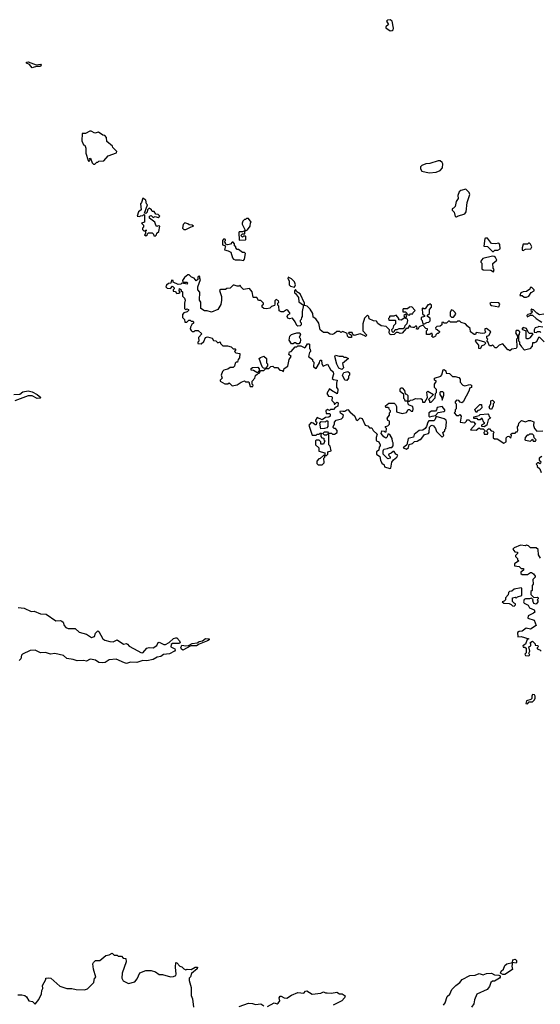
# Model space of a CAD drawing. Extents: x 2494106 to 2685573, y 758056 to 915185.
# Tile 324 of 507: x 2602294 to 2607371, y 878982 to 888578. Entities that reach past the tile are written whole.
import ezdxf

# ---------------------------------------------------------------- set-up
doc = ezdxf.new("R2010")
doc.units = 0

msp = doc.modelspace()

# ---------------------------------------------------------------- linework, layer by layer
at = {"layer": '0CON05XD'}
for points in [[(2605908.3, 888468.3), (2605925, 888472.5), (2605935, 888480), (2605940, 888495), (2605926.7, 888565), (2605908.3, 888578.3), (2605880, 888575), (2605872.5, 888565), (2605889.3, 888530.7), (2605865, 888510), (2605865, 888500), (2605908.3, 888468.3)], [(2602415, 888110), (2602390, 888140), (2602360, 888155), (2602360, 888165), (2602375, 888167.5), (2602455, 888137.5), (2602495, 888143.3), (2602503.3, 888135), (2602495, 888122), (2602457, 888123), (2602425, 888113.8), (2602415, 888110)], [(2603025, 887170), (2603045, 887190), (2603055, 887190), (2603065, 887200), (2603115, 887202.5), (2603157.5, 887252.5), (2603238.3, 887281.7), (2603240, 887295), (2603201.7, 887331.7), (2603200, 887345), (2603145, 887390), (2603141.7, 887431.7), (2603125, 887450), (2603103.3, 887453.3), (2603061.7, 887481.7), (2603025, 887472.5), (2602991.7, 887491.7), (2602978.3, 887491.7), (2602935, 887470), (2602901.7, 887468.3), (2602898.3, 887398.3), (2602915, 887360), (2602930, 887355), (2602937.5, 887325), (2602938.3, 887278.3), (2602960, 887205), (2602965, 887200), (2602978.3, 887201.7), (2602980, 887215), (2602970, 887225), (2602985, 887230), (2603001.7, 887181.7), (2603015, 887170), (2603025, 887170)], [(2606286.4, 887086.4), (2606355, 887093.8), (2606395, 887107.5), (2606417.5, 887135), (2606420, 887175), (2606415, 887187.5), (2606395, 887203.3), (2606375, 887203.3), (2606295, 887178), (2606255, 887173.8), (2606215, 887156.7), (2606203.3, 887145), (2606203.3, 887125), (2606215, 887102.5), (2606286.4, 887086.4)], [(2606555, 886657.5), (2606565, 886662.5), (2606635, 886687.5), (2606646.7, 886705), (2606657.5, 886795), (2606683.3, 886875), (2606677.5, 886895), (2606645, 886927.5), (2606595, 886913.3), (2606579.3, 886900.7), (2606566.7, 886865), (2606570, 886835), (2606550, 886805), (2606541.7, 886758.3), (2606525, 886740), (2606510, 886735), (2606511.7, 886721.7), (2606531.7, 886701.7), (2606541.7, 886661.7), (2606555, 886657.5)], [(2603615, 886470), (2603628.3, 886481.7), (2603631.7, 886498.3), (2603650, 886515), (2603660, 886565), (2603645, 886570), (2603631.7, 886561.7), (2603620, 886575), (2603610, 886605), (2603560, 886645), (2603560, 886665), (2603575, 886670), (2603595, 886650), (2603615, 886660), (2603645, 886650), (2603660, 886665), (2603645, 886680), (2603621.7, 886681.7), (2603605, 886710), (2603585, 886710), (2603580, 886725), (2603555, 886740), (2603540, 886725), (2603538.3, 886701.7), (2603525, 886690), (2603511.7, 886691.7), (2603540, 886775), (2603530, 886785), (2603525, 886820), (2603495, 886840), (2603482.5, 886797.5), (2603472.5, 886785), (2603477.5, 886725), (2603452.5, 886705), (2603440, 886665), (2603465, 886660), (2603473, 886667), (2603495, 886670), (2603505, 886680), (2603510, 886675), (2603510, 886605), (2603480, 886595), (2603500, 886575), (2603500, 886555), (2603490, 886545), (2603490, 886535), (2603505, 886520), (2603520, 886520), (2603525, 886530), (2603530, 886525), (2603520, 886520), (2603520, 886495), (2603511.7, 886481.7), (2603525, 886472.5), (2603538.3, 886481.7), (2603545, 886500), (2603585, 886500), (2603598.3, 886488.3), (2603601.7, 886471.7), (2603615, 886470)], [(2604495, 886520), (2604515, 886530), (2604540, 886565), (2604543, 886597), (2604550, 886605), (2604525, 886640), (2604505, 886640), (2604495, 886630), (2604485, 886630), (2604470, 886615), (2604462.5, 886595), (2604462.5, 886585), (2604490, 886535), (2604490, 886520), (2604495, 886520)], [(2603915, 886532.5), (2603965, 886560), (2603990, 886565), (2603977, 886577), (2603945, 886580), (2603935, 886590), (2603905, 886600), (2603888.3, 886581.7), (2603880, 886545), (2603895, 886532.5), (2603915, 886532.5)], [(2604475, 886230), (2604487.5, 886245), (2604495, 886300), (2604485, 886310), (2604465, 886310), (2604428.3, 886338.3), (2604415, 886340), (2604400, 886355), (2604400, 886365), (2604390, 886375), (2604390, 886395), (2604375, 886410), (2604365, 886410), (2604348.8, 886391.2), (2604325, 886382.5), (2604301.7, 886391.7), (2604300, 886405), (2604290, 886415), (2604300, 886425), (2604300, 886435), (2604295, 886440), (2604281.7, 886438.3), (2604270, 886425), (2604270, 886385), (2604300, 886375), (2604290, 886335), (2604327, 886327), (2604353, 886313), (2604368.3, 886258.3), (2604380, 886245), (2604395, 886237.5), (2604445, 886237.5), (2604475, 886230)], [(2604435, 886430), (2604495, 886432.5), (2604500, 886435), (2604500, 886465), (2604495, 886470), (2604475, 886470), (2604465, 886460), (2604450, 886475), (2604465, 886490), (2604488.3, 886491.7), (2604490, 886520), (2604465, 886510), (2604435, 886510), (2604430, 886505), (2604435, 886430)], [(2606915, 886320), (2606928.3, 886331.7), (2606957, 886333), (2606980, 886345), (2606977, 886387), (2606965, 886400), (2606935, 886393.3), (2606895, 886397.5), (2606855, 886450), (2606835, 886450), (2606830, 886445), (2606821.7, 886371.7), (2606855, 886367.5), (2606905, 886320), (2606915, 886320)], [(2607205, 886330), (2607227, 886343), (2607280, 886345), (2607287.5, 886365), (2607275, 886390), (2607265, 886400), (2607255, 886400), (2607245, 886390), (2607205, 886390), (2607192.5, 886355), (2607193, 886333), (2607205, 886330)], [(2606915, 886120), (2606920, 886145), (2606910, 886155), (2606908.3, 886201.7), (2606947.5, 886235), (2606935, 886260), (2606921.7, 886271.7), (2606905, 886272.5), (2606810.7, 886249.3), (2606790, 886225), (2606790, 886215), (2606800, 886205), (2606801.7, 886151.7), (2606815, 886140), (2606887, 886137), (2606915, 886120)], [(2604782.5, 885805), (2604778.3, 885791.7), (2604748.3, 885781.7), (2604731.7, 885768.3), (2604705, 885760), (2604675, 885762.5), (2604660, 885775), (2604660, 885795), (2604670, 885805), (2604670, 885815), (2604645, 885840), (2604621.7, 885841.7), (2604605, 885870), (2604575, 885870), (2604570, 885875), (2604560, 885925), (2604535, 885960), (2604475, 885950), (2604450, 885975), (2604445, 885990), (2604435, 885980), (2604415, 885980), (2604385, 885992.5), (2604375, 885990), (2604347, 885963), (2604313, 885957), (2604301.7, 885948.3), (2604255, 885950), (2604241.7, 885938.3), (2604261.7, 885881.7), (2604262.5, 885845), (2604256.4, 885803.6), (2604227.5, 885755), (2604165, 885727.5), (2604121.7, 885741.7), (2604095, 885740), (2604060, 885765), (2604060, 885825), (2604047.5, 885845), (2604051.7, 885921.7), (2604030, 885945), (2604030, 885975), (2604057.5, 886045), (2604050, 886055), (2604050, 886075), (2604045, 886080), (2604031.7, 886068.3), (2604030, 886045), (2604015, 886032.5), (2603995, 886060), (2603968.3, 886068.3), (2603945, 886090), (2603935, 886090), (2603900, 886065), (2603880, 886035), (2603885, 886020), (2603925, 886020), (2603930, 886015), (2603928.3, 886001.7), (2603875, 886010), (2603865, 886000), (2603838.3, 885998.3), (2603791.7, 886021.7), (2603790, 886035), (2603775, 886040), (2603768.3, 886011.7), (2603745, 886007.5), (2603725, 885990), (2603720, 885975), (2603733, 885963), (2603765, 885960), (2603785, 885980), (2603800, 885965), (2603800, 885955), (2603790, 885945), (2603791.7, 885931.7), (2603808.3, 885928.3), (2603825, 885910), (2603847, 885913), (2603858.3, 885921.7), (2603850, 885935), (2603851.7, 885958.3), (2603870, 885945), (2603870, 885935), (2603880, 885925), (2603882.5, 885885), (2603900, 885865), (2603907.5, 885845), (2603900, 885815), (2603900, 885765), (2603915, 885750), (2603925, 885760), (2603940, 885755), (2603940, 885745), (2603928.3, 885731.7), (2603895, 885720), (2603880, 885705), (2603882.5, 885675), (2603900, 885655), (2603905, 885630), (2603925, 885630), (2603941.7, 885648.3), (2603955, 885650), (2603965, 885640), (2603985, 885640), (2603990, 885635), (2603988.3, 885621.7), (2603971.7, 885608.3), (2603958.3, 885581.7), (2603957.5, 885565), (2603965, 885550), (2603975, 885540), (2603995, 885540), (2604005, 885550), (2604035, 885550), (2604070, 885515), (2604038.3, 885481.7), (2604040, 885445), (2604030, 885435), (2604031.7, 885421.7), (2604065, 885420), (2604088.3, 885441.7), (2604105, 885480), (2604125, 885487.5), (2604170, 885475), (2604185, 885450), (2604207, 885447), (2604225, 885430), (2604248.3, 885438.3), (2604251.7, 885421.7), (2604275, 885400), (2604319.3, 885399.3), (2604355, 885390), (2604375, 885370), (2604395, 885370), (2604400, 885365), (2604390, 885345), (2604403, 885333), (2604440, 885325), (2604437, 885283), (2604423, 885267), (2604418.3, 885241.7), (2604405, 885240), (2604395, 885230), (2604388.3, 885201.7), (2604375, 885190), (2604345, 885190), (2604325, 885172.5), (2604285, 885162.5), (2604271.7, 885148.3), (2604260, 885115), (2604267.5, 885085), (2604250, 885065), (2604250, 885055), (2604295, 885030), (2604325, 885030), (2604337.5, 885037.5), (2604365, 885010), (2604415, 885020), (2604453, 885047), (2604485, 885060), (2604495, 885050), (2604528.3, 885048.3), (2604541.7, 885001.7), (2604568.3, 885001.7), (2604570, 885015), (2604560, 885025), (2604560, 885055), (2604587, 885083), (2604595, 885110), (2604611.7, 885128.3), (2604628.3, 885131.7), (2604640, 885145), (2604641.7, 885158.3), (2604675, 885160), (2604690, 885175), (2604690, 885180), (2604671.7, 885181.7), (2604660, 885195), (2604630, 885275), (2604643, 885287), (2604675, 885297.5), (2604700, 885275), (2604700, 885235), (2604710, 885225), (2604710, 885205), (2604690, 885180), (2604725, 885180), (2604741.7, 885198.3), (2604761.7, 885201.7), (2604775, 885190), (2604807.5, 885187.5), (2604831.7, 885161.7), (2604855, 885160), (2604865, 885150), (2604871.7, 885178.3), (2604908.3, 885201.7), (2604923, 885267), (2604940, 885295), (2604920, 885315), (2604925, 885340), (2604940, 885345), (2604981.7, 885388.3), (2604995, 885390), (2605005, 885400), (2605035, 885400), (2605075, 885380), (2605080, 885385), (2605101.7, 885418.3), (2605115, 885420), (2605120, 885415), (2605120, 885375), (2605127, 885367), (2605130, 885345), (2605120, 885335), (2605110, 885295), (2605150, 885265), (2605150, 885255), (2605161.7, 885241.7), (2605160, 885195), (2605185, 885180), (2605217, 885233), (2605220, 885255), (2605225, 885260), (2605238.3, 885258.3), (2605240, 885225), (2605251.7, 885201.7), (2605295, 885220), (2605325, 885170), (2605350, 885145), (2605352.5, 885125), (2605342.5, 885082.5), (2605355, 885070), (2605390, 885065), (2605382.5, 885035), (2605382.5, 884995), (2605397, 884977), (2605397.5, 884965), (2605388.3, 884931.7), (2605333, 884963), (2605315, 884980), (2605287.5, 884935), (2605305, 884910), (2605337.5, 884905), (2605342.5, 884895), (2605338.3, 884868.3), (2605360, 884845), (2605361.7, 884831.7), (2605368.3, 884831.7), (2605385, 884850), (2605400, 884845), (2605395, 884810), (2605371.7, 884798.3), (2605355, 884780), (2605325, 884780), (2605315, 884770), (2605295, 884780), (2605280, 884765), (2605281.7, 884741.7), (2605315, 884740), (2605320, 884735), (2605320, 884715), (2605307, 884703), (2605275, 884700), (2605245, 884680), (2605195, 884700), (2605180, 884675), (2605180, 884665), (2605190, 884655), (2605185, 884630), (2605175, 884630), (2605157, 884647), (2605135, 884652.5), (2605112.5, 884625), (2605145, 884530), (2605185, 884530), (2605195, 884540), (2605215, 884540), (2605225, 884550), (2605235, 884550), (2605240, 884545), (2605230, 884535), (2605230, 884515), (2605241.7, 884501.7), (2605258.3, 884498.3), (2605260, 884485), (2605270, 884475), (2605255, 884440), (2605231.7, 884441.7), (2605230, 884465), (2605215, 884480), (2605185, 884480), (2605180, 884475), (2605180, 884435), (2605210, 884405), (2605211.7, 884371.7), (2605268.3, 884358.3), (2605270, 884330), (2605285, 884330), (2605300, 884345), (2605300, 884365), (2605330, 884375), (2605321.7, 884421.7), (2605310, 884435), (2605310, 884535), (2605295, 884540), (2605285, 884530), (2605265, 884530), (2605250, 884545), (2605265, 884560), (2605295, 884560), (2605305, 884550), (2605335, 884550), (2605345, 884540), (2605365, 884540), (2605390, 884555), (2605390, 884575), (2605375, 884592.5), (2605360, 884595), (2605350, 884605), (2605350, 884615), (2605362.5, 884635), (2605363, 884657), (2605380, 884675), (2605431.7, 884688.3), (2605445, 884700), (2605450, 884725), (2605423.3, 884743.3), (2605420, 884755), (2605423, 884767), (2605445, 884762.5), (2605465, 884762.5), (2605483, 884777), (2605495, 884777.5), (2605512.5, 884755), (2605563, 884713), (2605575, 884677.5), (2605587, 884673), (2605613.6, 884696.4), (2605632.5, 884692.5), (2605662.5, 884625), (2605688.3, 884618.3), (2605705, 884600), (2605729.3, 884599.3), (2605742.5, 884575), (2605778.8, 884538.8), (2605770, 884505), (2605770.7, 884480.7), (2605773.3, 884473.3), (2605795, 884463.3), (2605810, 884435), (2605810, 884425), (2605798.3, 884411.7), (2605796.1, 884383.9), (2605772.5, 884365), (2605772.5, 884345), (2605805, 884320), (2605812.5, 884285), (2605827, 884257), (2605848.3, 884238.3), (2605851.7, 884221.7), (2605905, 884203.3), (2605912.5, 884207.5), (2605923.9, 884266.1), (2605940.7, 884289.3), (2605972.5, 884315), (2605980, 884335), (2605963.6, 884343.6), (2605945, 884370), (2605935, 884370), (2605917, 884353), (2605892.5, 884345), (2605890, 884335), (2605907, 884317), (2605907.5, 884305), (2605885, 884297.5), (2605840, 884345), (2605838, 884375), (2605845, 884392.5), (2605881.7, 884398.3), (2605905, 884410), (2605921.7, 884408.3), (2605937.5, 884425), (2605937.5, 884455), (2605928.3, 884468.3), (2605927.5, 884495), (2605908.3, 884528.3), (2605895, 884540), (2605885, 884540), (2605877.5, 884512.5), (2605865, 884500), (2605845, 884512.5), (2605817.5, 884545), (2605825, 884570), (2605847, 884567), (2605855, 884560), (2605868.3, 884561.7), (2605870, 884595), (2605860, 884605), (2605860, 884615), (2605885, 884620), (2605900, 884635), (2605900, 884665), (2605883.3, 884673.3), (2605877.5, 884695), (2605900, 884725), (2605900, 884745), (2605910, 884755), (2605910, 884765), (2605900, 884775), (2605898.3, 884788.3), (2605885, 884800), (2605865, 884800), (2605860, 884815), (2605895, 884840), (2605945, 884840), (2605958.3, 884828.3), (2605967, 884807), (2605970, 884755), (2606025, 884740), (2606065, 884750), (2606081.7, 884778.3)], [(2604975, 885970), (2604982.5, 885995), (2604972.5, 886025), (2604945, 886052.5), (2604911.7, 886068.3), (2604910, 886055), (2604921.7, 886031.7), (2604923, 885993), (2604935, 885980), (2604975, 885970)], [(2607408.3, 885438.3), (2607365, 885480), (2607355, 885480), (2607335, 885440), (2607315, 885430), (2607295, 885430), (2607290, 885395), (2607268.3, 885371.7), (2607218.3, 885358.3), (2607190, 885385), (2607187, 885397), (2607170, 885415), (2607170, 885435), (2607160, 885445), (2607160, 885505), (2607167, 885513), (2607170, 885535), (2607155, 885550), (2607135, 885550), (2607130, 885525), (2607150, 885495), (2607150, 885475), (2607140, 885465), (2607142.5, 885385), (2607135, 885372.5), (2607093, 885367), (2607075, 885350), (2607065, 885360), (2607055, 885360), (2607005, 885420), (2606970, 885405), (2606945, 885380), (2606931.7, 885381.7), (2606905, 885410), (2606895, 885400), (2606875, 885400), (2606858.3, 885438.3), (2606850, 885445), (2606860, 885465), (2606850, 885475), (2606850, 885495), (2606868.3, 885501.7), (2606887.5, 885535), (2606845, 885570), (2606830, 885565), (2606830, 885545), (2606840, 885535), (2606827, 885523), (2606805, 885520), (2606745, 885530), (2606738.3, 885511.7), (2606725, 885510), (2606690, 885535), (2606688.3, 885568.3), (2606660, 885590), (2606640, 885615), (2606598.3, 885628.3), (2606585, 885640), (2606565, 885640), (2606555, 885630), (2606495, 885630), (2606485, 885640), (2606475, 885640), (2606455, 885620), (2606435, 885620), (2606425, 885630), (2606411.7, 885628.3), (2606410, 885605), (2606395, 885590), (2606363, 885587), (2606350, 885575), (2606351.7, 885561.7), (2606365, 885560), (2606388.3, 885538.3), (2606388.3, 885531.7), (2606375, 885520), (2606365, 885520), (2606351.7, 885508.3), (2606350, 885495), (2606325, 885480), (2606310, 885495), (2606320, 885505), (2606315, 885520), (2606305, 885520), (2606295, 885510), (2606261.7, 885511.7), (2606260, 885545), (2606270, 885555), (2606270, 885565), (2606255, 885570), (2606225, 885600), (2606190, 885585), (2606175, 885560), (2606160, 885565), (2606170, 885575), (2606165, 885590), (2606155, 885590), (2606141.7, 885578.3), (2606128.3, 885578.3), (2606113, 885583), (2606095, 885600), (2606090, 885585), (2606075, 885570), (2606061.7, 885568.3), (2606025, 885522.5), (2606005, 885520), (2605985, 885530), (2605965, 885530), (2605955, 885520), (2605945, 885510), (2605915, 885507.5), (2605905, 885512.5), (2605897.5, 885525), (2605900, 885555), (2605868.3, 885588.3), (2605820, 885595), (2605787, 885617), (2605775, 885640), (2605745, 885642.5), (2605701.7, 885661.7), (2605700, 885685), (2605685, 885700), (2605655, 885670), (2605640, 885615), (2605640, 885545), (2605680, 885505), (2605665, 885490), (2605658.3, 885498.3), (2605615, 885517.5), (2605555, 885500), (2605541.7, 885511.7), (2605535, 885530), (2605505, 885530), (2605501.7, 885521.7), (2605530, 885505), (2605528.3, 885481.7), (2605505, 885480), (2605490, 885495), (2605488.3, 885518.3), (2605445, 885540), (2605425, 885530), (2605415, 885540), (2605385, 885540), (2605365, 885520), (2605345, 885510), (2605323, 885513), (2605295, 885530), (2605255, 885530), (2605223.3, 885555), (2605210.7, 885620.7), (2605183, 885663), (2605155, 885680), (2605152.5, 885715), (2605126.1, 885756.1), (2605096.1, 885786.1), (2605071.7, 885791.7), (2605072.5, 885815), (2605027.5, 885905), (2604997.5, 885925), (2604985, 885950), (2604973, 885937), (2604972.5, 885915), (2604985, 885910), (2605011.7, 885871.7), (2605015, 885830), (2605060, 885795), (2605047.5, 885735), (2605050, 885685), (2605043, 885677), (2605040, 885655), (2605030, 885645), (2605030, 885635), (2605040, 885625), (2605040, 885605), (2605030, 885595), (2605005, 885592.5), (2604997, 885597), (2604980, 885635), (2604955, 885670), (2604925, 885662.5), (2604910, 885670), (2604902.5, 885685), (2604908.3, 885701.7), (2604930, 885715), (2604908.3, 885748.3), (2604895, 885750), (2604865, 885730), (2604845, 885730), (2604825, 885740), (2604820, 885785), (2604810, 885795), (2604810, 885815), (2604820, 885825), (2604818.3, 885838.3), (2604795, 885850), (2604781.7, 885838.3), (2604782.5, 885805)], [(2607215, 885872.5), (2607235, 885873.3), (2607260, 885885), (2607281.7, 885918.3), (2607310, 885935), (2607310, 885945), (2607288.3, 885968.3), (2607271.7, 885968.3), (2607268.3, 885951.7), (2607235, 885930), (2607203, 885927), (2607180, 885915), (2607171.7, 885891.7), (2607195, 885890), (2607215, 885872.5)], [(2606095, 885700), (2606105, 885710), (2606128.3, 885711.7), (2606130, 885725), (2606150, 885745), (2606118.3, 885778.3), (2606095, 885777.5), (2606075, 885760), (2606035, 885760), (2606030, 885755), (2606031.7, 885731.7), (2606055, 885730), (2606081.7, 885701.7), (2606095, 885700)], [(2606235, 885610), (2606265, 885627.5), (2606285, 885630), (2606296.4, 885643.6), (2606298.3, 885668.3), (2606270, 885685), (2606271.7, 885698.3), (2606290, 885715), (2606290, 885755), (2606310, 885775), (2606310, 885795), (2606295, 885810), (2606285, 885800), (2606275, 885800), (2606248.3, 885761.7), (2606235, 885760), (2606225, 885770), (2606220, 885765), (2606223, 885713), (2606240, 885695), (2606240, 885685), (2606210, 885675), (2606210, 885655), (2606220, 885645), (2606223, 885623), (2606235, 885610)], [(2606965, 885780), (2606977.5, 885805), (2606965, 885820), (2606895, 885822.5), (2606880, 885815), (2606885, 885800), (2606895, 885792.5), (2606965, 885780)], [(2607407, 885707), (2607363, 885703), (2607337, 885717), (2607305, 885750), (2607295, 885750), (2607285, 885760), (2607280, 885745), (2607290, 885735), (2607288.3, 885721.7), (2607275, 885710), (2607250, 885705), (2607240, 885695), (2607241.7, 885681.7), (2607275, 885700), (2607295, 885700), (2607330, 885665), (2607360, 885645), (2607385, 885630)], [(2605935, 885530), (2605948.3, 885541.7), (2605955, 885560), (2605975, 885560), (2605995, 885570), (2606035, 885570), (2606048.3, 885581.7), (2606051.7, 885598.3), (2606071.7, 885618.3), (2606080, 885645), (2606075, 885660), (2606060, 885665), (2606070, 885695), (2606058.3, 885708.3), (2606040, 885695), (2606048.3, 885671.7), (2606015, 885650), (2605991.7, 885651.7), (2605990, 885665), (2605965, 885697.5), (2605941.7, 885688.3), (2605905, 885690), (2605900, 885685), (2605900, 885675), (2605890, 885665), (2605895, 885650), (2605955, 885650), (2605960, 885645), (2605960, 885615), (2605940, 885595), (2605931.7, 885568.3), (2605920, 885555), (2605921.7, 885541.7), (2605935, 885530)], [(2606525, 885677.5), (2606547.5, 885707.5), (2606540, 885725), (2606520, 885745), (2606505, 885750), (2606492.5, 885727.5), (2606493, 885693), (2606505, 885677.5), (2606525, 885677.5)], [(2607235, 885470), (2607255, 885472.5), (2607275, 885480), (2607300, 885515), (2607295, 885520), (2607265, 885520), (2607251.7, 885531.7), (2607235, 885570), (2607202.5, 885577.5), (2607191.7, 885561.7), (2607230, 885545), (2607230, 885475), (2607235, 885470)], [(2607395, 885582.5), (2607355, 885587.5), (2607347, 885583), (2607322.5, 885575), (2607310, 885555), (2607311.7, 885531.7), (2607335, 885530), (2607345, 885540), (2607365, 885540), (2607375, 885530)], [(2604961.7, 885418.3), (2604945, 885420), (2604923.3, 885455), (2604927, 885493), (2604945, 885510), (2604963, 885517), (2604995, 885527.5), (2605026.4, 885526.4), (2605031.7, 885508.3), (2605020, 885485), (2605030, 885475), (2605032.5, 885455), (2605030, 885435), (2605015, 885420), (2604995, 885420), (2604985, 885430), (2604975, 885430), (2604961.7, 885418.3)], [(2606785, 885370), (2606773, 885373), (2606770, 885405), (2606737.5, 885445), (2606748.3, 885461.7), (2606827, 885437), (2606840, 885425), (2606820, 885405), (2606801.7, 885398.3), (2606785, 885370)], [(2605435, 885170), (2605405, 885182.5), (2605385, 885220), (2605367.5, 885295), (2605375, 885310), (2605408.3, 885298.3), (2605445, 885300), (2605455, 885290), (2605475, 885290), (2605500, 885275), (2605442.5, 885227.5), (2605450, 885185), (2605435, 885170)], [(2604615, 885140), (2604605, 885140), (2604575, 885160), (2604551.7, 885161.7), (2604551.7, 885178.3), (2604562.5, 885187.5), (2604615, 885192.5), (2604630, 885175), (2604630, 885155), (2604615, 885140)], [(2605485, 885062.5), (2605463.3, 885065), (2605442.5, 885115), (2605455, 885140), (2605495, 885150), (2605510, 885135), (2605510, 885115), (2605500, 885105), (2605500, 885085), (2605485, 885062.5)], [(2606081.7, 884778.3), (2606095, 884780), (2606111.7, 884761.7), (2606128.3, 884761.7), (2606132.5, 884785), (2606127, 884807), (2606091.7, 884821.7), (2606081.7, 884831.7), (2606080, 884860), (2606051.7, 884861.7), (2606050, 884875), (2606040, 884885), (2606040, 884925), (2606003, 884953), (2606005, 884980), (2606015, 884990), (2606025, 884990), (2606047.5, 884965), (2606051.7, 884931.7), (2606065, 884930), (2606080, 884915), (2606080, 884860), (2606095, 884860), (2606105, 884870), (2606127, 884873), (2606155, 884887.5), (2606175, 884882.5), (2606205, 884887.5), (2606217.5, 884875), (2606221.7, 884851.7), (2606245, 884850), (2606270, 884895), (2606263.3, 884946.7), (2606275, 884957.5), (2606330, 884925), (2606280, 884875), (2606290, 884865), (2606291.7, 884851.7), (2606305, 884850), (2606347, 884893), (2606350, 884935), (2606360, 884945), (2606360, 884975), (2606340, 884995), (2606340, 885025), (2606360, 885055), (2606340, 885065), (2606340, 885085), (2606400, 885105), (2606411.7, 885118.3), (2606423, 885167), (2606435, 885170), (2606450, 885155), (2606451.7, 885131.7), (2606485, 885130), (2606515, 885100), (2606541.7, 885101.7), (2606575, 885090), (2606590, 885075), (2606590, 885045), (2606615, 885017.5), (2606635, 885010), (2606685, 885022.5), (2606700, 885015), (2606700, 884995), (2606681.7, 884988.3), (2606676.7, 884965), (2606620, 884855), (2606605, 884842.5), (2606590, 884850), (2606577, 884867), (2606555, 884870), (2606540, 884855), (2606540, 884845), (2606550, 884835), (2606550, 884785), (2606540, 884775), (2606540, 884755), (2606530, 884745), (2606555, 884720), (2606575, 884720), (2606585, 884730), (2606600, 884715), (2606590, 884655), (2606635, 884650), (2606650, 884665), (2606655, 884680), (2606675, 884680), (2606695, 884660), (2606718.3, 884658.3), (2606740, 884635), (2606691.7, 884581.7), (2606745, 884577.5), (2606775, 884600), (2606785, 884590), (2606815, 884590), (2606830, 884575), (2606830, 884565), (2606820, 884555), (2606825, 884540), (2606855, 884540), (2606860, 884545), (2606860, 884555), (2606850, 884565), (2606851.7, 884578.3), (2606865, 884590), (2606875, 884590), (2606891.7, 884571.7), (2606908.3, 884568.3), (2606920, 884555), (2606910, 884545), (2606911.7, 884501.7), (2606923, 884493), (2606951.7, 884491.7), (2607015, 884452.5), (2607037.5, 884465), (2607038.3, 884501.7), (2607050, 884515), (2607065, 884520), (2607085, 884500), (2607090, 884525), (2607080, 884535), (2607095, 884550), (2607125, 884550), (2607135, 884560), (2607145, 884560), (2607152.5, 884575), (2607148.3, 884611.7), (2607157, 884623), (2607160, 884645), (2607188.3, 884671.7), (2607225, 884660), (2607255, 884672.5), (2607275, 884672.5), (2607308.3, 884658.3), (2607303, 884623), (2607313, 884593), (2607338.3, 884568.3), (2607395, 884570)], [(2602235, 884926.7), (2602295, 884930), (2602325, 884950), (2602375, 884960), (2602415, 884950), (2602462.5, 884925), (2602500, 884895), (2602491.7, 884888.3), (2602465, 884887.5), (2602415, 884913.3), (2602375, 884911.2), (2602245, 884863.8)], [(2606415, 884870), (2606431.7, 884918.3), (2606431.7, 884941.7), (2606421.7, 884951.7), (2606398.3, 884951.7), (2606390, 884945), (2606390, 884925), (2606410, 884895), (2606415, 884870)], [(2606295, 884707.5), (2606315, 884713.3), (2606348.3, 884721.7), (2606375, 884750), (2606431.7, 884758.3), (2606440, 884765), (2606440, 884775), (2606415, 884807.5), (2606365, 884800), (2606360, 884775), (2606347.5, 884762.5), (2606308.3, 884761.7), (2606282.5, 884745), (2606283.6, 884713.6), (2606295, 884707.5)], [(2606745, 884750), (2606731.7, 884778.3), (2606781.7, 884828.3), (2606798.3, 884828.3), (2606800, 884795), (2606778.3, 884771.7), (2606761.7, 884768.3), (2606745, 884750)], [(2606895, 884780), (2606880, 884785), (2606872.5, 884805), (2606890, 884835), (2606890, 884865), (2606905, 884870), (2606920, 884855), (2606920, 884845), (2606910, 884835), (2606910, 884815), (2606895, 884780)], [(2606065, 884393.8), (2606085, 884407.5), (2606091.2, 884438.8), (2606125, 884448), (2606145, 884466.2), (2606169.5, 884470.5), (2606195, 884487.5), (2606205, 884487.5), (2606240, 884535), (2606280, 884545), (2606287.5, 884555), (2606291.7, 884608.3), (2606305, 884622.9), (2606315.9, 884625.9), (2606330, 884620), (2606350, 884595), (2606360, 884565), (2606415, 884510), (2606430, 884525), (2606420, 884555), (2606438.3, 884571.7), (2606440, 884585), (2606450, 884595), (2606457.5, 884655), (2606452.5, 884675), (2606435, 884687.5), (2606355, 884710), (2606342.5, 884677.5), (2606332.5, 884667.5), (2606285, 884670), (2606273, 884657), (2606262, 884615), (2606247.1, 884592.9), (2606225, 884578.8), (2606190, 884575), (2606140, 884535), (2606135, 884510), (2606082.5, 884497.5), (2606070, 884435), (2606032.5, 884405), (2606065, 884393.8)], [(2606825, 884610), (2606800, 884615), (2606801.7, 884628.3), (2606830, 884645), (2606821.7, 884651.7), (2606805, 884690), (2606795, 884690), (2606785, 884680), (2606765, 884680), (2606755, 884690), (2606721.7, 884691.7), (2606721.7, 884708.3), (2606775, 884720), (2606785, 884730), (2606858.3, 884738.3), (2606870, 884725), (2606871.7, 884711.7), (2606890, 884695), (2606875, 884690), (2606863, 884677), (2606850, 884625), (2606825, 884610)], [(2605231.7, 884591.7), (2605220, 884645), (2605235, 884662.5), (2605275, 884660), (2605285, 884670), (2605295, 884670), (2605300, 884665), (2605300, 884615), (2605288.3, 884601.7), (2605265, 884592.5), (2605231.7, 884591.7)], [(2607325, 884470), (2607330, 884485), (2607311.7, 884501.7), (2607307, 884527), (2607295, 884540), (2607265, 884540), (2607255, 884530), (2607241.7, 884528.3), (2607223, 884507), (2607220, 884485), (2607225, 884480), (2607275, 884470), (2607295, 884490), (2607301.7, 884471.7), (2607325, 884470)], [(2605245, 884240), (2605261.7, 884258.3), (2605260, 884305), (2605270, 884315), (2605270, 884330), (2605255, 884330), (2605225, 884300), (2605211.7, 884298.3), (2605192.5, 884275), (2605193, 884253), (2605205, 884240), (2605245, 884240)], [(2607385, 884320), (2607360, 884305), (2607360, 884285), (2607378.3, 884268.3)], [(2607378.3, 884261.7), (2607365, 884250), (2607355, 884260), (2607345, 884260), (2607330, 884245), (2607340, 884235), (2607340, 884225), (2607365, 884200), (2607380, 884165)], [(2607371.7, 883331.7), (2607353, 883363), (2607350, 883415), (2607331.7, 883431.7), (2607275, 883430), (2607255, 883450), (2607235, 883457.5), (2607225, 883450), (2607177, 883457), (2607115, 883430), (2607103, 883417), (2607123, 883393), (2607148.3, 883388.3), (2607150, 883375), (2607130, 883355), (2607130, 883345), (2607148.3, 883328.3), (2607150, 883315), (2607160, 883305), (2607120, 883275), (2607120, 883255), (2607165, 883250), (2607185, 883230), (2607208.3, 883228.3), (2607208.3, 883211.7), (2607180, 883195), (2607181.7, 883181.7), (2607195, 883170), (2607245, 883172.5), (2607275, 883190), (2607285, 883190), (2607305, 883177.5), (2607320, 883155), (2607320, 883145), (2607298.3, 883121.7), (2607301.7, 883078.3), (2607290, 883065), (2607290, 883015), (2607280, 883005), (2607280, 882975), (2607308.3, 882948.3), (2607345, 882950), (2607350, 882945), (2607350, 882935), (2607340, 882925), (2607347, 882917), (2607347, 882903), (2607329.3, 882880.7), (2607307, 882887), (2607297.5, 882915), (2607300, 882925), (2607285, 882940), (2607265, 882932.5), (2607225, 882932.5), (2607213.8, 882926.2), (2607207.5, 882905), (2607215, 882892.5), (2607253, 882873), (2607267, 882847), (2607312.5, 882825), (2607316.2, 882803.8), (2607305, 882792.5), (2607251.7, 882768.3), (2607250, 882745), (2607310, 882725), (2607330, 882675), (2607275, 882637.5), (2607233.6, 882646.4), (2607195, 882620), (2607165, 882616.7), (2607147.5, 882605), (2607152.5, 882562.5), (2607185, 882566.7), (2607260, 882545), (2607242.5, 882537.5), (2607226.7, 882493.3), (2607200, 882475), (2607202.5, 882462.5), (2607221.7, 882461.7), (2607231.7, 882451.7), (2607231.7, 882408.3), (2607220, 882395), (2607225, 882380), (2607255, 882377.5), (2607267.5, 882385), (2607260, 882405), (2607267.5, 882425), (2607260, 882465), (2607280, 882475), (2607280, 882495), (2607270, 882505), (2607295, 882520), (2607320, 882495), (2607321.7, 882481.7), (2607348.3, 882478.3), (2607350, 882465), (2607340, 882455), (2607340, 882445), (2607367, 882437), (2607380, 882425)], [(2607115, 882862.5), (2607130, 882875), (2607130, 882885), (2607115, 882890), (2607098.3, 882908.3), (2607100, 882945), (2607125, 882950), (2607135, 882940), (2607148.3, 882951.7), (2607190, 882965), (2607190, 883035), (2607185, 883040), (2607115, 883027.5), (2607091.7, 883008.3), (2607070, 883005), (2607060, 882995), (2607058.3, 882971.7), (2607030, 882945), (2607030, 882925), (2607018.3, 882911.7), (2607000, 882905), (2607015, 882890), (2607067, 882887), (2607088.3, 882878.3), (2607100, 882865), (2607115, 882862.5)], [(2602280.3, 882850.3), (2602336.2, 882843.8), (2602405, 882808.8), (2602435, 882812), (2602495, 882786), (2602552.5, 882785), (2602645, 882720), (2602693, 882723), (2602705, 882717.5), (2602716.7, 882705), (2602726.2, 882675), (2602745, 882653.8), (2602766.1, 882646.1), (2602834, 882644), (2602875, 882607.5), (2602945, 882590), (2602995, 882556.7), (2603023.9, 882566.1), (2603032.3, 882597.7), (2603055, 882622.5), (2603066, 882616), (2603104.4, 882544.4), (2603125, 882530), (2603173, 882517), (2603205, 882516.2), (2603245, 882533.3), (2603305, 882492.5), (2603335, 882497.5), (2603345, 882492.5), (2603362.7, 882472.7), (2603445, 882425.8), (2603475, 882410), (2603495, 882406.7), (2603535, 882454), (2603555, 882460), (2603595, 882457.5), (2603630, 882480), (2603645, 882507.5), (2603655, 882510), (2603698.3, 882488.3), (2603715, 882487.5), (2603753, 882507), (2603795, 882547.5), (2603815, 882553.3), (2603825, 882552.5), (2603852.5, 882525), (2603857.5, 882505), (2603845, 882500), (2603785, 882500), (2603770, 882490), (2603768.6, 882465), (2603805.8, 882445), (2603808.9, 882435), (2603802.9, 882425), (2603755, 882397.8), (2603695, 882391.9), (2603668.9, 882371.1), (2603635, 882364.3), (2603595, 882341.4), (2603535, 882328.6), (2603495, 882333.1), (2603435, 882311.9), (2603374.2, 882315.8), (2603335.6, 882304.4), (2603315, 882308.6), (2603233, 882347), (2603165, 882340.8), (2603126.8, 882313.2), (2603105, 882310), (2603065, 882314.6), (2603033.3, 882335), (2602985.8, 882344.2), (2602975, 882344), (2602945, 882326.7), (2602915, 882332), (2602855, 882328.6), (2602815, 882342.9), (2602755, 882353.3), (2602720.2, 882380.2)], [(2603885, 882433.3), (2603871.6, 882441.6), (2603865.6, 882455), (2603875, 882483.3), (2603915, 882475.6), (2603940.5, 882479.5), (2603975, 882497.1), (2604025, 882505.8), (2604045, 882518), (2604076.1, 882523.9), (2604104.3, 882545.7), (2604140, 882545), (2604140, 882535), (2604126.4, 882523.6), (2604045, 882492.5), (2604016.7, 882475), (2603963.3, 882476.7), (2603885, 882433.3)], [(2602720.2, 882380.2), (2602635, 882400), (2602595, 882395.5), (2602545, 882410), (2602495, 882406.4), (2602445, 882432.9), (2602395, 882429.1), (2602322.5, 882395), (2602312.5, 882385), (2602305, 882350), (2602288.3, 882331.7)], [(2607245, 881910), (2607261.7, 881928.3), (2607295, 881930), (2607315, 881950), (2607322.5, 881965), (2607322.5, 881985), (2607315, 881997.5), (2607295, 882000), (2607287.5, 881985), (2607287, 881963), (2607278.3, 881951.7), (2607235, 881940), (2607230, 881915), (2607245, 881910)], [(2602273.9, 879073.9), (2602315, 879073.8), (2602345, 879066.7), (2602360, 879055), (2602382.5, 879015), (2602418.3, 879008.3), (2602445, 878983.3), (2602480.7, 879029.3), (2602505.8, 879085), (2602510, 879115), (2602520, 879135), (2602517.5, 879165), (2602550, 879225), (2602550, 879235), (2602575, 879240), (2602597.5, 879235), (2602685, 879160), (2602755, 879136.7), (2602803, 879137), (2602845, 879127.5), (2602925, 879122.5), (2602955, 879131.2), (2603016.7, 879195), (2603023, 879237), (2603037.5, 879245), (2603013.8, 879323.8), (2603007.5, 879375), (2603015, 879390), (2603032.5, 879407.5), (2603075, 879407.5), (2603133, 879457), (2603165, 879462.5), (2603195, 879480), (2603215, 879460), (2603245, 879460), (2603255, 879450), (2603285, 879450), (2603303, 879433), (2603328.3, 879428.3), (2603332.5, 879395), (2603292.5, 879285), (2603289.2, 879235), (2603301.5, 879211.5), (2603355, 879185.6), (2603415, 879200.8), (2603440.9, 879229.1), (2603465, 879290), (2603525, 879310), (2603575, 879311.2), (2603616.8, 879296.8), (2603655, 879273.3), (2603685, 879273.3), (2603765, 879250), (2603795, 879252), (2603815, 879261.2), (2603820.8, 879275), (2603812.9, 879345), (2603815, 879390), (2603825, 879387.5), (2603854.2, 879354.2), (2603875, 879347.5), (2603895, 879327.5), (2603915, 879317.5), (2603927, 879323), (2603965, 879322.5), (2604005, 879343.3), (2604027.5, 879345), (2604025, 879327.5), (2603969.5, 879280.5), (2603960, 879250), (2603947.5, 879235), (2603946.7, 879215), (2603966.2, 879145), (2603967, 879067), (2603980, 879035), (2603987.5, 878955)], [(2607025, 879272.5), (2607005, 879273.3), (2606983.3, 879285), (2606990, 879305), (2607012.5, 879325), (2607025, 879360), (2607045, 879377.5), (2607100, 879390), (2607103.3, 879415), (2607125, 879422.5), (2607137.7, 879407.7), (2607139.3, 879390.7), (2607135, 879382.5), (2607100, 879390), (2607093.3, 879355), (2607098.3, 879321.7), (2607025, 879272.5)], [(2606427.9, 878972.1), (2606442.5, 878995), (2606461.2, 879058.8), (2606488.1, 879081.9), (2606508.8, 879125), (2606546.7, 879165), (2606585.9, 879194.1), (2606610, 879225), (2606685, 879261.2), (2606735, 879266.7), (2606775, 879283.3), (2606815, 879267.5), (2606845, 879282.5), (2606895, 879286.7), (2606925, 879270), (2606966.4, 879266.4), (2606978, 879258), (2606980, 879245), (2606972.5, 879235), (2606925, 879207.5), (2606905, 879206.7), (2606887.5, 879195), (2606876.7, 879155), (2606852.5, 879125), (2606750.7, 879079.3), (2606730, 879025), (2606723.3, 878985), (2606701.2, 878955)], [(2604709.3, 878960.7), (2604775, 878996.7), (2604805, 878987.5), (2604815, 878992.5), (2604830, 879015), (2604823.8, 879045), (2604835, 879062.5), (2604845, 879062.5), (2604873.6, 879043.6), (2604899.3, 879040.7), (2604945, 879070), (2605005, 879097.5), (2605065, 879090), (2605080.7, 879109.3), (2605095, 879112.5), (2605145, 879080), (2605229.3, 879090.7), (2605255, 879102.5), (2605275, 879093.3), (2605293, 879093), (2605335, 879091.2), (2605385, 879101.2), (2605413, 879083), (2605440, 879085), (2605467.5, 879065), (2605462.5, 879045), (2605434, 879015), (2605350, 878975)], [(2604435, 878960), (2604525, 878993.3), (2604565, 878990), (2604595, 878980), (2604645, 878986.7), (2604675, 878966.7)]]:
    msp.add_lwpolyline(points, dxfattribs=at)

doc.saveas('drawing.dxf')
